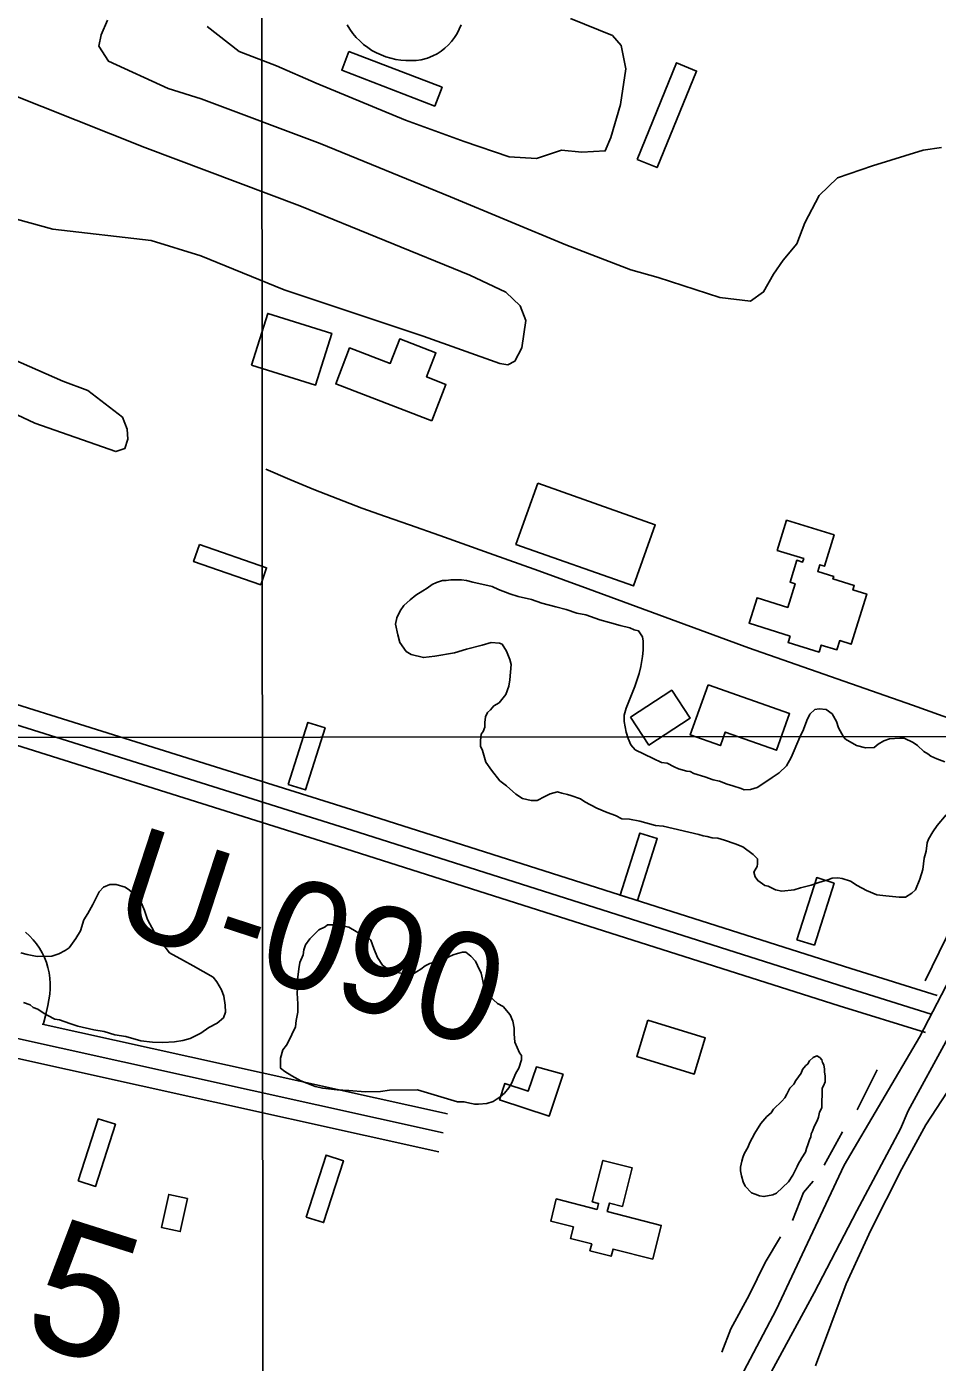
# Model space of a CAD drawing. Extents: x 3297735 to 3335592, y 670436 to 695807.
# Drawn here: x 3306935 to 3307635, y 678365 to 679392 of the extents above; entities that cross this region are included whole.
import ezdxf

# ---------------------------------------------------------------- set-up
doc = ezdxf.new("R2010")
doc.units = 0
for name, color, linetype in [('V-BLDG-OTLN', 7, 'Continuous'), ('V-GRID-MAJR', 7, 'Continuous'), ('V-LEVE-TOET', 7, 'Continuous'), ('V-RIVR-RANG-IDEN', 7, 'Continuous'), ('V-ROAD-CNTR', 7, 'Continuous'), ('V-SITE-VEGE', 7, 'Continuous'), ('V-SURV-IDEN', 7, 'Continuous'), ('V-TOPO-SHOR', 7, 'Continuous')]:
    doc.layers.add(name, color=color, linetype=linetype)

msp = doc.modelspace()

# ---------------------------------------------------------------- linework, layer by layer
at = {"layer": 'V-BLDG-OTLN'}
for points in [[(3307182.8, 679373.4), (3307254.4, 679345.9), (3307248.8, 679331.4), (3307177.2, 679359)], [(3307404.4, 679290.3), (3307434.7, 679364.7), (3307450, 679358.4), (3307419.7, 679284.1)], [(3307108, 679132.3), (3307120.4, 679172), (3307169.6, 679156.6), (3307157.2, 679116.9)], [(3307246.5, 679089.4), (3307172.6, 679117.8), (3307183.3, 679145.5), (3307214.5, 679133.5), (3307221.8, 679152.4), (3307249.6, 679141.7), (3307242.5, 679123.1), (3307257.3, 679117.4)], [(3307327.9, 679041.5), (3307418.3, 679009.5), (3307401.6, 678962.4), (3307311.2, 678994.4)], [(3307521.9, 678923.9), (3307490.4, 678933.7), (3307496.5, 678953.3), (3307520.2, 678945.9), (3307525.8, 678964.1), (3307521.9, 678965.3), (3307527.1, 678982.2), (3307531.6, 678980.8), (3307532.4, 678983.5), (3307512.1, 678989.7), (3307519.3, 679012.9), (3307555.7, 679001.6), (3307548.3, 678977.6), (3307544.8, 678978.7), (3307543.2, 678973.4), (3307555.5, 678969.6), (3307554.9, 678967.8), (3307571.3, 678962.8), (3307570.2, 678959.4), (3307580.9, 678956.1), (3307569, 678917.6), (3307560.1, 678920.4), (3307557.9, 678913.3), (3307545.9, 678917), (3307544.2, 678911.6), (3307520.4, 678919)], [(3307068, 678994.2), (3307119.5, 678976.4), (3307115, 678963.3), (3307063.4, 678981.1)], [(3307399.3, 678861.4), (3307431, 678882.2), (3307445.1, 678860.7), (3307413.4, 678840)], [(3307459, 678886.5), (3307521.5, 678864.3), (3307511.5, 678836.1), (3307472.1, 678850.1), (3307468.4, 678839.6), (3307445.2, 678847.9)], [(3307136, 678809.8), (3307151.2, 678857.5), (3307164.5, 678853.2), (3307149.4, 678805.6)], [(3307391.3, 678724.7), (3307406.5, 678772.4), (3307419.8, 678768.1), (3307404.7, 678720.5)], [(3307527.2, 678690.4), (3307542.4, 678738.1), (3307555.7, 678733.8), (3307540.6, 678686.2)], [(3307412.6, 678628.4), (3307456.7, 678614.8), (3307448.2, 678587), (3307404.1, 678600.6)], [(3307347.4, 678587), (3307336.8, 678554.7), (3307298.6, 678567.2), (3307302.7, 678579.8), (3307320.7, 678573.9), (3307326.9, 678592.6)], [(3306974.7, 678505), (3306989.9, 678552.6), (3307003.2, 678548.4), (3306988, 678500.7)], [(3307150, 678477), (3307165.2, 678524.7), (3307178.5, 678520.4), (3307163.3, 678472.8)], [(3307416.3, 678444.7), (3307385.8, 678452.5), (3307384.3, 678447), (3307368.1, 678451.2), (3307369.4, 678456.4), (3307353, 678460.6), (3307355.3, 678469.5), (3307337.9, 678474), (3307342.2, 678491), (3307373.5, 678483), (3307374.7, 678487.6), (3307369.9, 678488.8), (3307378.1, 678520.7), (3307400.6, 678514.9), (3307393, 678485.3), (3307383.1, 678487.8), (3307381.4, 678481.3), (3307422.9, 678470.6)], [(3307058.6, 678491.4), (3307053.1, 678465.9), (3307038.7, 678469), (3307044.2, 678494.5)]]:
    msp.add_lwpolyline(points, close=True, dxfattribs=at)
at = {"layer": 'V-GRID-MAJR'}
for points in [[(3307105.3, 694001.9), (3307106.4, 692472.4), (3307108.3, 689887), (3307111.1, 686088.6), (3307113, 683471.2), (3307115.1, 680535), (3307117.1, 677726.2), (3307118.2, 676226.1), (3307118.5, 675817.3)], [(3301860.2, 678842.7), (3303311.9, 678843.6), (3306791, 678845.9), (3310174.4, 678848.5), (3313813, 678851.6), (3318760.4, 678856.5), (3322367.1, 678860.5), (3326388.7, 678865.3), (3330442.3, 678870.6), (3332389.2, 678873.4), (3333397.1, 678874.8)]]:
    msp.add_lwpolyline(points, dxfattribs=at)
at = {"layer": 'V-LEVE-TOET'}
msp.add_lwpolyline([(3307541.5, 678362.7), (3307565.1, 678425.7), (3307583.9, 678466.9), (3307607.9, 678514.3), (3307626.2, 678547.9), (3307642.7, 678573.1)], dxfattribs=at)
at = {"layer": 'V-ROAD-CNTR'}
for points in [[(3308113.3, 679510.5), (3307990.5, 679292.1), (3307813.5, 678973.4), (3307739.1, 678839.6), (3307672.3, 678713.7), (3307621.3, 678615.5), (3307563.4, 678517), (3307511.3, 678405.7), (3307476.3, 678339.7), (3307430.6, 678245.3), (3307392.5, 678115.4), (3307372.5, 678004.3), (3307311.5, 677672.6), (3307272.3, 677519.9), (3307241, 677325.6)], [(3307181.4, 679393.8), (3307183.5, 679390.5), (3307185.8, 679387.3), (3307188.4, 679384.3), (3307191.1, 679381.5), (3307194.1, 679378.9), (3307197.2, 679376.5), (3307200.5, 679374.3), (3307203.9, 679372.4), (3307207.5, 679370.8), (3307211.2, 679369.4), (3307214.9, 679368.2), (3307218.8, 679367.3), (3307222.7, 679366.7), (3307226.6, 679366.4), (3307230.5, 679366.4), (3307234.5, 679366.6), (3307238.4, 679367.1), (3307243.2, 679368.2), (3307247.4, 679370), (3307250.6, 679371.7), (3307253.7, 679373.7), (3307256.6, 679376), (3307259.3, 679378.5), (3307261.7, 679381.2), (3307264, 679384.1), (3307265.9, 679387.2), (3307267.6, 679390.5), (3307269, 679393.9)], [(3306157.6, 679138.5), (3306806.5, 678930.8), (3306866, 678890.5), (3307189.5, 678788.9), (3307568.7, 678668.2), (3307634.9, 678647.5)], [(3306153.1, 679124.2), (3306799.9, 678917.2), (3306859.4, 678876.8), (3307185, 678774.6), (3307564.2, 678653.9), (3307630.4, 678633.2)], [(3306148.5, 679109.9), (3306793.3, 678903.6), (3306852.8, 678863.2), (3307180.5, 678760.3), (3307559.7, 678639.6), (3307626, 678618.9)], [(3307737.1, 678825.7), (3307732, 678828.3), (3307726.7, 678830.8), (3307721.4, 678832.9), (3307715.9, 678834.9), (3307710.4, 678836.6), (3307686.9, 678845.4), (3307663.4, 678854), (3307639.7, 678862.4), (3307616.1, 678870.7), (3307490, 678914.8), (3307366.8, 678960.2), (3307328.8, 678974), (3307290.7, 678987.7), (3307252.6, 679001.2), (3307229.3, 679009.5), (3307211, 679015.8), (3307192.7, 679022.3), (3307174.2, 679029.4), (3307155.7, 679036.7), (3307137.3, 679044.3), (3307119, 679052.1)], [(3305008.4, 678172.2), (3305075.4, 678586.7), (3305092.1, 678681.1), (3305161.5, 679027.1), (3305931.8, 678845.7), (3306568.3, 678694.1), (3307255.3, 678541.8)], [(3305101.9, 678650), (3305106.9, 678678.3), (3305173.1, 679008.9), (3305928.3, 678831.1), (3306565, 678679.5), (3307252, 678527.2)], [(3306947.8, 678624.9), (3306949.5, 678631.8), (3306951.3, 678639.8), (3306952.9, 678648.4), (3306953.2, 678652.7), (3306953.2, 678656.8), (3306952.9, 678660.8), (3306952.3, 678664.9), (3306951.4, 678668.9), (3306950.2, 678672.8), (3306948.7, 678676.6), (3306946.9, 678680.3), (3306944.9, 678683.8), (3306942.6, 678687.2), (3306940, 678690.4), (3306937.2, 678693.4), (3306934.2, 678696.2)], [(3306946.9, 678625.5), (3307258.5, 678556.4)]]:
    msp.add_lwpolyline(points, dxfattribs=at)
at = {"layer": 'V-SITE-VEGE'}
for points in [[(3307638.3, 679299.6), (3307624.3, 679297.5), (3307585.3, 679285.4), (3307558.3, 679276.2), (3307544.4, 679262.8), (3307533.2, 679241.6), (3307527.1, 679225.5), (3307516.6, 679212.9), (3307509.3, 679202.3), (3307501.6, 679188.5), (3307491.5, 679181.4), (3307468, 679184.3), (3307420.5, 679199.6), (3307399.4, 679205.6), (3307349.5, 679224.8), (3307260.8, 679261.6), (3307160.7, 679302.6), (3307069.3, 679337), (3307043.8, 679345), (3306997.9, 679366.1), (3306990.4, 679377.4), (3306992.3, 679386.1), (3306997.2, 679397.4)], [(3307361.8, 679296.1), (3307379.8, 679297), (3307384, 679307.2), (3307391.6, 679332.7), (3307395.7, 679360.1), (3307392, 679378.1), (3307385.3, 679385.8), (3307353.2, 679398.9)], [(3307073.9, 679392.6), (3307098.4, 679373.3), (3307127, 679362.5), (3307157.6, 679349.1), (3307226.3, 679320.7), (3307271.4, 679304.3), (3307305.9, 679292.5), (3307327.1, 679291.1), (3307346.2, 679297.5), (3307361.8, 679296.1)], [(3306920.3, 679341.6), (3307025.8, 679299.5), (3307145.1, 679254.7), (3307275.8, 679201.5), (3307303.3, 679188.4), (3307314.3, 679177.9), (3307318.7, 679166.6), (3307315.8, 679145.5), (3307310.4, 679135.3), (3307304.9, 679132.5), (3307298.7, 679133.6), (3307239.8, 679154.6), (3307133.1, 679190.1), (3307068.8, 679216.2), (3307030.7, 679228), (3306955.2, 679236.7), (3306876.8, 679258.4)], [(3306892.1, 679150.9), (3306962.8, 679119.8), (3306982, 679112.6), (3307008.8, 679092.1), (3307012.4, 679083.1), (3307012.9, 679075.3), (3307010.6, 679068.2), (3307003.6, 679065.8), (3306941.2, 679087.6), (3306927.8, 679094.1)], [(3307493.5, 678755.9), (3307485.6, 678761.7), (3307479.7, 678764.1), (3307471.4, 678767), (3307466.5, 678768.4), (3307462.1, 678768.8), (3307458.2, 678769.8), (3307455.2, 678770.3), (3307451.8, 678771.2), (3307424.4, 678777.8), (3307418.5, 678778.3), (3307406.3, 678781.6), (3307398.4, 678783), (3307392.6, 678783.4), (3307387.7, 678785.8), (3307381.3, 678788.2), (3307373.4, 678791.6), (3307364.1, 678796.4), (3307360.7, 678798.8), (3307353.3, 678801.2), (3307350.8, 678802.1), (3307346.4, 678803.1), (3307343, 678804), (3307337.6, 678802.5), (3307333.3, 678800.5), (3307327.4, 678797.5), (3307323, 678797.5), (3307316.2, 678798.9), (3307311.2, 678802.3), (3307303.9, 678808.6), (3307298.9, 678812.5), (3307292.5, 678820.7), (3307288.1, 678827), (3307285.5, 678835.8), (3307284, 678839.2), (3307284, 678843.6), (3307284.5, 678848.5), (3307285.9, 678850.5), (3307287.3, 678853.9), (3307287.3, 678857.3), (3307287.8, 678861.7), (3307289.2, 678865.2), (3307291.6, 678867.2), (3307294.1, 678870.1), (3307298.4, 678872.6), (3307303.3, 678879), (3307305.7, 678885.4), (3307306.6, 678890.3), (3307307.5, 678902), (3307306.5, 678905.9), (3307304, 678912.2), (3307300.5, 678917.6), (3307298.5, 678918.5), (3307292.2, 678919), (3307285.3, 678917), (3307273.2, 678913.9), (3307263.9, 678910.9), (3307248.8, 678908.3), (3307240, 678907.3), (3307230.7, 678909.7), (3307226.7, 678912.1), (3307221.8, 678918.9), (3307220.3, 678924.7), (3307218.7, 678933), (3307219.7, 678937.9), (3307222.1, 678943.3), (3307225, 678947.3), (3307229.8, 678951.7), (3307234.2, 678955.2), (3307239.5, 678958.6), (3307242.9, 678960.6), (3307246.8, 678963.6), (3307250.2, 678965.1), (3307254.6, 678966.6), (3307257.6, 678966.6), (3307261, 678967.1), (3307269.3, 678967.2), (3307273.2, 678966.7), (3307278.1, 678965.3), (3307292.8, 678962), (3307297.7, 678959.6), (3307306.5, 678956.3), (3307312.9, 678954.4), (3307323.2, 678952), (3307331, 678949.1), (3307341.8, 678946.3), (3307349.7, 678944.4), (3307358, 678941.5), (3307364.8, 678940.1), (3307375.6, 678936.3), (3307383, 678934.4), (3307391.3, 678932), (3307398.7, 678930.1), (3307402.1, 678928.7), (3307405.5, 678927.8), (3307408.5, 678923.4), (3307409, 678920), (3307409.1, 678913.1), (3307408.6, 678908.2), (3307407.2, 678900.4), (3307405.8, 678895)], [(3307405.8, 678895), (3307402.5, 678885.2), (3307395.8, 678868.5), (3307394.3, 678863.1)], [(3307394.3, 678863.1), (3307394.4, 678858.2), (3307395.9, 678849.9), (3307397.4, 678845.1), (3307399.4, 678840.2), (3307402.9, 678836.3), (3307416.6, 678829.6), (3307423, 678826.7), (3307427.4, 678826.2), (3307432.8, 678823.4), (3307436.2, 678821.9), (3307442.6, 678820), (3307445.1, 678819.6), (3307448, 678818.1), (3307456.3, 678815.7), (3307462.7, 678813.3), (3307467.6, 678812.4), (3307473.5, 678810), (3307477.9, 678808.6), (3307484.3, 678806.7), (3307486.7, 678805.7), (3307491.6, 678805.8), (3307496.5, 678807.3), (3307503.3, 678811.7), (3307508.2, 678815.2), (3307513.5, 678818.7), (3307519.3, 678824.1), (3307522.7, 678830.5), (3307529.4, 678846.2), (3307532.3, 678852.1), (3307534.7, 678858.9), (3307537.1, 678863.8), (3307541, 678867.3), (3307544.4, 678867.8), (3307549.8, 678867.4), (3307554.2, 678864), (3307557.7, 678858.1), (3307559.2, 678853.3), (3307563.1, 678846.5), (3307564.6, 678844.5), (3307573, 678839.7), (3307579.8, 678837.8), (3307586.7, 678838.3), (3307589.6, 678840.8), (3307594, 678843.3), (3307598.4, 678844.8), (3307606.2, 678845.3), (3307609.6, 678845.4), (3307616.5, 678842), (3307619.9, 678839.6), (3307624.8, 678835.2), (3307627.8, 678833.3), (3307630.2, 678831.4), (3307634.7, 678829.5), (3307641, 678827.1)], [(3307641.9, 678786.5), (3307635.1, 678778.1), (3307631.7, 678773.2), (3307628.3, 678767.8), (3307627.4, 678764.9), (3307626.5, 678758.5), (3307625, 678753.1), (3307624.1, 678744.3), (3307621.8, 678736.9), (3307618.4, 678728.6), (3307615.5, 678726.1), (3307610.6, 678723.2), (3307605.7, 678723.1), (3307595.5, 678724), (3307588.6, 678724.9), (3307580.8, 678728.3), (3307573.4, 678732.1), (3307568.5, 678735.5), (3307562.1, 678737.4), (3307558.7, 678737.9), (3307554.3, 678737.8), (3307550.9, 678736.3), (3307544, 678734.3), (3307538.2, 678732.3), (3307529.9, 678730.3), (3307525, 678728.8), (3307515.7, 678727.7), (3307510.8, 678728.7), (3307505, 678731.6), (3307502.5, 678732), (3307497.1, 678735.9), (3307495.1, 678738.8), (3307494.1, 678742.2), (3307495.1, 678744.2), (3307496.5, 678746.7), (3307497, 678748.6), (3307497, 678752.5), (3307493.5, 678755.9)], [(3306930.5, 678680.3), (3306935.4, 678678.9), (3306943.2, 678677.5), (3306954.4, 678677.6), (3306959.8, 678679.6), (3306964.7, 678682), (3306967.6, 678684), (3306972.9, 678691.4), (3306976.3, 678697.3), (3306979.1, 678705.6), (3306982, 678710.5), (3306985.9, 678717.4), (3306990.7, 678727.2), (3306994.1, 678730.7), (3306998.9, 678732.7), (3307003.8, 678732.7), (3307010.7, 678730.8), (3307014.1, 678728.4), (3307019.6, 678723.6), (3307022.5, 678720.2), (3307025.5, 678712.9), (3307028, 678706)], [(3307028, 678706), (3307033, 678696.3), (3307036, 678691), (3307041.4, 678684.6), (3307044.9, 678680.3), (3307055.7, 678674.5), (3307063, 678670.2), (3307078.3, 678661.5), (3307081.2, 678658.1), (3307084.7, 678651.8), (3307086.7, 678646.9), (3307087.7, 678640.1), (3307087.8, 678634.7), (3307086.3, 678630.3), (3307081.5, 678626.3)], [(3307081.5, 678626.3), (3307075.2, 678622.8), (3307068.8, 678618.4), (3307060.6, 678614.4), (3307055.2, 678612.9), (3307048.8, 678611.9), (3307039.6, 678611.3), (3307031.7, 678611.7), (3307022.9, 678612.6), (3307011.2, 678615.9), (3307002.8, 678617.3), (3306994.5, 678619.7), (3306986.7, 678621.1), (3306974.4, 678624), (3306968.1, 678625.9), (3306960.2, 678628.7), (3306956.8, 678629.2), (3306951.4, 678632.1), (3306948.4, 678633.5), (3306943.5, 678636.9), (3306940.1, 678638.3), (3306937.6, 678640.3), (3306932.7, 678642.2)]]:
    msp.add_lwpolyline(points, dxfattribs=at)
for points in [[(3307235.4, 678574.8), (3307213.9, 678574.6), (3307207.1, 678573.6), (3307195.3, 678573.5), (3307182.6, 678574.4), (3307173.8, 678574.8), (3307162.6, 678576.2), (3307156.7, 678577.6), (3307150.3, 678580), (3307145.9, 678581.9), (3307139, 678585.7), (3307133.6, 678589.1), (3307130.2, 678591.5), (3307130.1, 678599.3), (3307132, 678605.7), (3307134.9, 678609.2), (3307137.3, 678614.1), (3307138.8, 678617.5), (3307141.6, 678623.4), (3307142.1, 678628.3), (3307143.5, 678634.7), (3307143.4, 678641), (3307142.9, 678649.3), (3307143.3, 678653.2), (3307143.3, 678659.6), (3307144.2, 678667.9), (3307145.1, 678672.8), (3307147.5, 678678.7), (3307148, 678682.6), (3307149.4, 678686.5), (3307152.8, 678691), (3307159.6, 678697.9), (3307164.5, 678700.3), (3307166.4, 678701.8), (3307174.7, 678701.9), (3307177.6, 678701.4), (3307180.1, 678700.5), (3307182.6, 678700), (3307188.4, 678696.6), (3307191.4, 678694.7), (3307198.3, 678691.3), (3307199.7, 678689.9), (3307201.8, 678683.6), (3307204.7, 678676.7), (3307208.7, 678670.9), (3307211.7, 678668.5), (3307216.6, 678665.6), (3307220, 678665.1), (3307225.4, 678664.2), (3307232.7, 678664.3), (3307234.7, 678665.7), (3307238.1, 678667.7), (3307241.5, 678670.2), (3307244.9, 678672.2), (3307246.8, 678672.7), (3307249.7, 678673.7), (3307252.7, 678674.2), (3307257.1, 678675.7), (3307259.5, 678677.2), (3307262.9, 678678.7), (3307266.3, 678679.7), (3307270.2, 678680.7), (3307272.7, 678680.7), (3307276.6, 678677.8), (3307280.1, 678673.9), (3307281.6, 678670.5), (3307284.5, 678664.7), (3307285, 678662.3), (3307285.6, 678658.8), (3307286.6, 678654.4), (3307288.1, 678649.6), (3307290.5, 678647.1), (3307297, 678641.3), (3307301.4, 678638.9), (3307306.8, 678632.6), (3307308.8, 678627.7), (3307309.8, 678622.4), (3307309.9, 678618), (3307310.4, 678611.6), (3307313.9, 678603.3), (3307315.4, 678601.4), (3307315.4, 678598), (3307313.5, 678591.6), (3307311.1, 678587.7), (3307307.7, 678579.8), (3307305.8, 678576.4), (3307302.4, 678572.4), (3307299, 678569.5), (3307293.7, 678566), (3307288.8, 678564.5), (3307282.4, 678564), (3307279.5, 678563.9), (3307277.1, 678564.4), (3307271.2, 678565.8), (3307266.3, 678565.8)], [(3307546.3, 678561), (3307544.5, 678557.7), (3307543.9, 678553.8), (3307542.7, 678551), (3307540.4, 678546.6), (3307539.2, 678543.2), (3307538.1, 678541), (3307538, 678538.7), (3307536.9, 678536.5), (3307535.7, 678532.6), (3307534.5, 678529.8), (3307533.9, 678527), (3307531, 678522.6), (3307529.8, 678520.3), (3307528.7, 678518.7), (3307527.5, 678515.9), (3307524, 678509.2), (3307520.6, 678504.2), (3307511.4, 678495.4), (3307508.6, 678494.3), (3307501.8, 678492.8), (3307498.5, 678493.4), (3307495.1, 678494.6), (3307492.3, 678495.7), (3307487.4, 678500.9), (3307485.8, 678504.3), (3307484.7, 678508.8), (3307483.7, 678512.7), (3307483.7, 678515.5), (3307484.9, 678520), (3307485.5, 678522.8), (3307486.7, 678525.6), (3307489.6, 678531.2), (3307490.8, 678533.9), (3307494.8, 678541.7), (3307499.5, 678549), (3307504.1, 678554.5), (3307507.5, 678557.2), (3307509.2, 678560), (3307515.5, 678566.1), (3307517.8, 678568.8), (3307519.5, 678571.6), (3307521.8, 678576.1), (3307524.7, 678579.4), (3307526.4, 678582.2), (3307530.5, 678587.7), (3307531.6, 678590.5), (3307533.9, 678593.3), (3307535.7, 678594.9), (3307536.8, 678597.2), (3307539.7, 678599.9), (3307542.5, 678601), (3307544.7, 678599.8), (3307546.4, 678598.1), (3307546.9, 678595.9), (3307548, 678594.1), (3307548.5, 678590.8), (3307548.5, 678588.5), (3307549, 678585.7), (3307548.9, 678581.2), (3307547.7, 678577.9), (3307546.6, 678576.2)]]:
    msp.add_lwpolyline(points, close=True, dxfattribs=at)
at = {"layer": 'V-TOPO-SHOR'}
for p, q in [((3307625.9, 678658.7), (3307667.3, 678744.2)), ((3307573.6, 678559.5), (3307589, 678590.3)), ((3307548.1, 678517.1), (3307562.2, 678542.5))]:
    msp.add_line(p, q, dxfattribs=at)
for points in [[(3308517.6, 680189.8), (3308461.5, 680086.7), (3308375.6, 679936.4), (3308306.5, 679817.3), (3308235.8, 679697.3), (3308160.3, 679557.2), (3308080.5, 679407), (3307983.2, 679238), (3307906.5, 679096), (3307826.3, 678954.3), (3307748.5, 678806.8), (3307673.7, 678670.6), (3307612.7, 678558.8)], [(3307286.4, 677467.7), (3307299.9, 677543.7), (3307311.2, 677595.7), (3307322, 677656.4), (3307338.9, 677742.7), (3307358.6, 677838.1), (3307372.4, 677907.8), (3307392.3, 678009), (3307410.9, 678096), (3307426.9, 678156.6), (3307440.2, 678202.3), (3307465.7, 678266.6), (3307496.2, 678337), (3307540.4, 678418.7), (3307573.2, 678481.8), (3307606.7, 678544.9), (3307612.7, 678558.8)], [(3307523.9, 678474.4), (3307532.2, 678495.9), (3307539.6, 678504.6)], [(3307469.5, 678373.3), (3307476.5, 678391.1), (3307490.5, 678417), (3307502.8, 678442.1), (3307514.5, 678461.9)]]:
    msp.add_lwpolyline(points, dxfattribs=at)

# ---------------------------------------------------------------- texts
at = {"layer": 'V-RIVR-RANG-IDEN'}
msp.add_text('U-090', height=83, rotation=341.9173, dxfattribs=at).set_placement((3306997.3, 678699.9))
at = {"layer": 'V-SURV-IDEN'}
msp.add_text('4153+71.5', height=100, rotation=342.4292, dxfattribs=at).set_placement((3306394, 678552.8))

doc.saveas('drawing.dxf')
